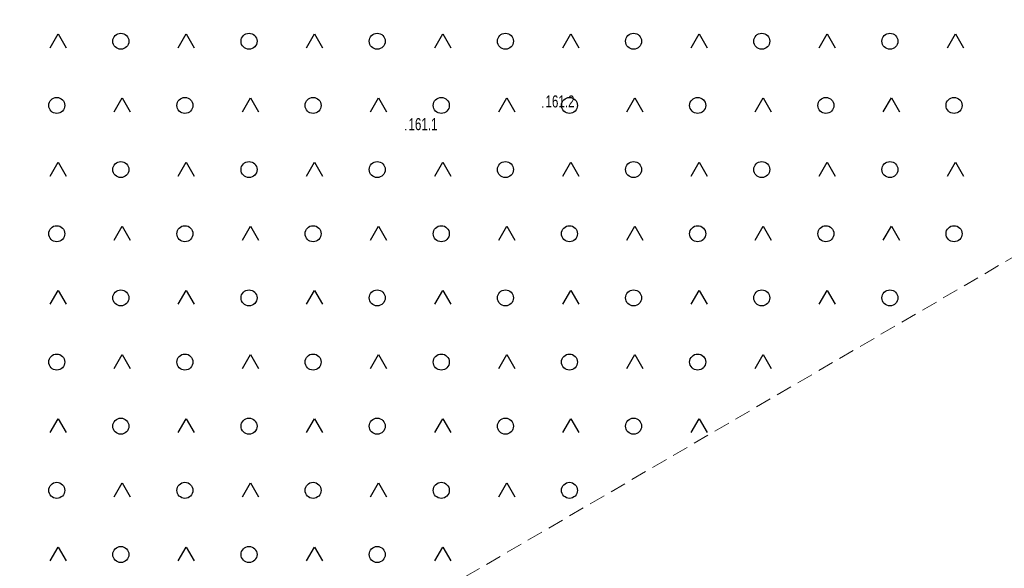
# Model space of a CAD drawing. Header units: metres. Extents: x 8440716 to 8446743, y 5883760 to 5887966.
# Tile 439 of 656: x 8442583 to 8442645, y 5885804 to 5885839. Entities that reach past the tile are written whole.
import ezdxf

# ---------------------------------------------------------------- set-up
doc = ezdxf.new("R2010")
doc.units = ezdxf.units.M
doc.header["$MEASUREMENT"] = 0
doc.linetypes.add('1.0_0.5', pattern=[1.5, 1, -0.5])
doc.layers.get('0').update_dxf_attribs({"color": 250, "linetype": 'CONTINUOUS', "lineweight": 5})
for name, color, linetype in [('pikieta naturalna', 253, 'CONTINUOUS'), ('pikieta naturalna-Atr2', 253, 'CONTINUOUS'), ('teren zalesiony', 253, 'CONTINUOUS')]:
    doc.layers.add(name, color=color, linetype=linetype)
doc.styles.get("Standard").update_dxf_attribs({"font": 'Working1250', "width": 0.75})

# ---------------------------------------------------------------- blocks, each defined once
blk = doc.blocks.new('OTZK3')
at = {"color": 0, "linetype": 'Continuous'}
for p, q in [((-0.5, -0.289), (0, 0.577)), ((0, 0.577), (0.5, -0.289))]:
    blk.add_line(p, q, dxfattribs=at)
blk = doc.blocks.new('OTZK1')
at = {"color": 0, "linetype": 'Continuous'}
blk.add_circle((0, 0), 0.5, dxfattribs=at)
blk = doc.blocks.new('PW01')
at = {"linetype": 'Continuous', "lineweight": 13}
h = blk.add_hatch(color=0, dxfattribs=at)
edge = h.paths.add_edge_path()
edge.add_arc((0, 0), 0.045, 0, 360)

msp = doc.modelspace()

# ---------------------------------------------------------------- linework, layer by layer
at = {"layer": 'teren zalesiony', "color": 253, "linetype": '1.0_0.5', "lineweight": 18, "flags": 128}
msp.add_lwpolyline([(8442560.39, 5885774.39), (8442810.19, 5885919.94), (8442801.94, 5885946.86), (8442796.73, 5885961.53), (8442781.73, 5885952.49), (8442765.66, 5885944.46), (8442744.55, 5885932.95), (8442729.86, 5885924.53), (8442687.64, 5885901.06), (8442672.91, 5885894.35), (8442641.78, 5885876.13), (8442640.14, 5885875.21), (8442627.63, 5885868.15), (8442609.19, 5885857.6), (8442597.13, 5885850.52), (8442570, 5885836.02), (8442549.07, 5885824.44), (8442526.33, 5885811.55), (8442527.32, 5885808.99), (8442538.89, 5885777.39), (8442550.51, 5885746.13)], close=True, dxfattribs=at)

# ---------------------------------------------------------------- block references
at = {"layer": 'pikieta naturalna', "color": 253, "linetype": 'Continuous', "lineweight": 13}
for p in [(8442615.75, 5885833.12), (8442607.2, 5885831.7)]:
    msp.add_blockref('PW01', p, dxfattribs=at)
at = {"layer": 'teren zalesiony', "color": 253, "linetype": 'Continuous', "lineweight": 18}
for name, p in [('OTZK3', (8442585.503, 5885837.102)), ('OTZK1', (8442589.416, 5885837.216)), ('OTZK3', (8442593.503, 5885837.102)), ('OTZK1', (8442597.416, 5885837.216)), ('OTZK3', (8442601.503, 5885837.102)), ('OTZK1', (8442605.416, 5885837.216)), ('OTZK3', (8442609.503, 5885837.102)), ('OTZK1', (8442613.416, 5885837.216)), ('OTZK3', (8442617.503, 5885837.102)), ('OTZK1', (8442621.416, 5885837.216)), ('OTZK3', (8442625.503, 5885837.102)), ('OTZK1', (8442629.416, 5885837.216)), ('OTZK3', (8442633.503, 5885837.102)), ('OTZK1', (8442637.416, 5885837.216)), ('OTZK3', (8442641.503, 5885837.102)), ('OTZK1', (8442585.416, 5885833.216)), ('OTZK3', (8442589.503, 5885833.102)), ('OTZK1', (8442593.416, 5885833.216)), ('OTZK3', (8442597.503, 5885833.102)), ('OTZK1', (8442601.416, 5885833.216)), ('OTZK3', (8442605.503, 5885833.102)), ('OTZK1', (8442609.416, 5885833.216)), ('OTZK3', (8442613.503, 5885833.102)), ('OTZK1', (8442617.416, 5885833.216)), ('OTZK3', (8442621.503, 5885833.102)), ('OTZK1', (8442625.416, 5885833.216)), ('OTZK3', (8442629.503, 5885833.102)), ('OTZK1', (8442633.416, 5885833.216)), ('OTZK3', (8442637.503, 5885833.102)), ('OTZK1', (8442641.416, 5885833.216)), ('OTZK3', (8442585.503, 5885829.102)), ('OTZK1', (8442589.416, 5885829.216)), ('OTZK3', (8442593.503, 5885829.102)), ('OTZK1', (8442597.416, 5885829.216)), ('OTZK3', (8442601.503, 5885829.102)), ('OTZK1', (8442605.416, 5885829.216)), ('OTZK3', (8442609.503, 5885829.102)), ('OTZK1', (8442613.416, 5885829.216)), ('OTZK3', (8442617.503, 5885829.102)), ('OTZK1', (8442621.416, 5885829.216)), ('OTZK3', (8442625.503, 5885829.102)), ('OTZK1', (8442629.416, 5885829.216)), ('OTZK3', (8442633.503, 5885829.102)), ('OTZK1', (8442637.416, 5885829.216)), ('OTZK3', (8442641.503, 5885829.102)), ('OTZK1', (8442585.416, 5885825.216)), ('OTZK3', (8442589.503, 5885825.102)), ('OTZK1', (8442593.416, 5885825.216)), ('OTZK3', (8442597.503, 5885825.102)), ('OTZK1', (8442601.416, 5885825.216)), ('OTZK3', (8442605.503, 5885825.102)), ('OTZK1', (8442609.416, 5885825.216)), ('OTZK3', (8442613.503, 5885825.102)), ('OTZK1', (8442617.416, 5885825.216)), ('OTZK3', (8442621.503, 5885825.102)), ('OTZK1', (8442625.416, 5885825.216)), ('OTZK3', (8442629.503, 5885825.102)), ('OTZK1', (8442633.416, 5885825.216)), ('OTZK3', (8442637.503, 5885825.102)), ('OTZK1', (8442641.416, 5885825.216)), ('OTZK3', (8442585.503, 5885821.102)), ('OTZK1', (8442589.416, 5885821.216)), ('OTZK3', (8442593.503, 5885821.102)), ('OTZK1', (8442597.416, 5885821.216)), ('OTZK3', (8442601.503, 5885821.102)), ('OTZK1', (8442605.416, 5885821.216)), ('OTZK3', (8442609.503, 5885821.102)), ('OTZK1', (8442613.416, 5885821.216)), ('OTZK3', (8442617.503, 5885821.102)), ('OTZK1', (8442621.416, 5885821.216)), ('OTZK3', (8442625.503, 5885821.102)), ('OTZK1', (8442629.416, 5885821.216)), ('OTZK3', (8442633.503, 5885821.102)), ('OTZK1', (8442637.416, 5885821.216)), ('OTZK1', (8442585.416, 5885817.216)), ('OTZK3', (8442589.503, 5885817.102)), ('OTZK1', (8442593.416, 5885817.216)), ('OTZK3', (8442597.503, 5885817.102)), ('OTZK1', (8442601.416, 5885817.216)), ('OTZK3', (8442605.503, 5885817.102)), ('OTZK1', (8442609.416, 5885817.216)), ('OTZK3', (8442613.503, 5885817.102)), ('OTZK1', (8442617.416, 5885817.216)), ('OTZK3', (8442621.503, 5885817.102)), ('OTZK1', (8442625.416, 5885817.216)), ('OTZK3', (8442629.503, 5885817.102)), ('OTZK3', (8442585.503, 5885813.102)), ('OTZK1', (8442589.416, 5885813.216)), ('OTZK3', (8442593.503, 5885813.102)), ('OTZK1', (8442597.416, 5885813.216)), ('OTZK3', (8442601.503, 5885813.102)), ('OTZK1', (8442605.416, 5885813.216)), ('OTZK3', (8442609.503, 5885813.102)), ('OTZK1', (8442613.416, 5885813.216)), ('OTZK3', (8442617.503, 5885813.102)), ('OTZK1', (8442621.416, 5885813.216)), ('OTZK3', (8442625.503, 5885813.102)), ('OTZK1', (8442585.416, 5885809.216)), ('OTZK3', (8442589.503, 5885809.102)), ('OTZK1', (8442593.416, 5885809.216)), ('OTZK3', (8442597.503, 5885809.102)), ('OTZK1', (8442601.416, 5885809.216)), ('OTZK3', (8442605.503, 5885809.102)), ('OTZK1', (8442609.416, 5885809.216)), ('OTZK3', (8442613.503, 5885809.102)), ('OTZK1', (8442617.416, 5885809.216)), ('OTZK3', (8442585.503, 5885805.102)), ('OTZK1', (8442589.416, 5885805.216)), ('OTZK3', (8442593.503, 5885805.102)), ('OTZK1', (8442597.416, 5885805.216)), ('OTZK3', (8442601.503, 5885805.102)), ('OTZK1', (8442605.416, 5885805.216)), ('OTZK3', (8442609.503, 5885805.102))]:
    msp.add_blockref(name, p, dxfattribs=at)

# ---------------------------------------------------------------- texts
at = {"layer": 'pikieta naturalna-Atr2', "color": 253, "width": 0.72}
for s, p in [('161.2', (8442615.92, 5885833.09)), ('161.1', (8442607.37, 5885831.67))]:
    msp.add_text(s, height=0.75, dxfattribs=at).set_placement(p)

doc.saveas('drawing.dxf')
